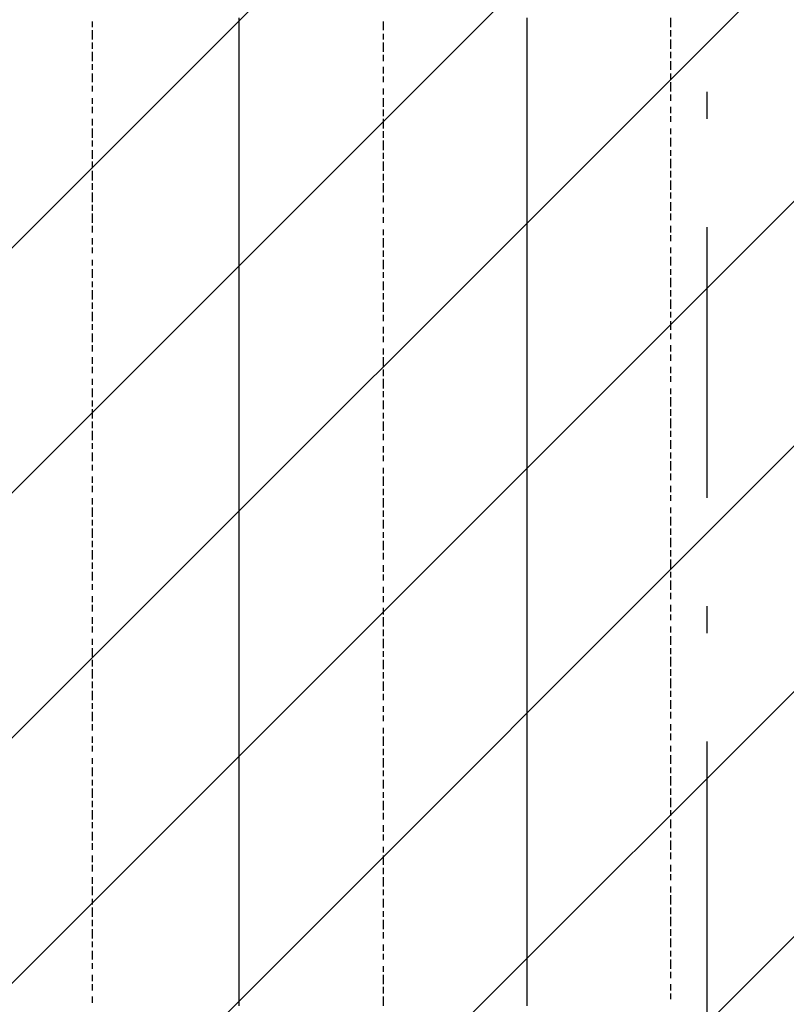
# Model space of a CAD drawing. Extents: x 997 to 109698, y 921 to 94021.
# Tile 365 of 656: x 7534 to 8595, y 54239 to 55602. Entities that reach past the tile are written whole.
import ezdxf

# ---------------------------------------------------------------- set-up
doc = ezdxf.new("R2010")
doc.units = 0
doc.header["$MEASUREMENT"] = 0
doc.layers.add('12', color=7, linetype='CONTINUOUS')
doc.layers.add('28', color=7, linetype='CONTINUOUS')

msp = doc.modelspace()

# ---------------------------------------------------------------- linework, layer by layer
at = {"layer": '12', "color": 5}
for p, q in [((7837.630503, 55595.563401), (7837.630503, 55604.563401)), ((8236.630503, 55595.563401), (8236.630503, 55604.563401)), ((7837.630503, 55587.563401), (7837.630503, 55595.563401)), ((8236.630503, 55587.563401), (8236.630503, 55595.563401)), ((7837.630503, 55574.563401), (7837.630503, 55587.563401)), ((8236.630503, 55574.563401), (8236.630503, 55587.563401)), ((7837.630503, 55565.563401), (7837.630503, 55574.563401)), ((7837.630503, 55557.563401), (7837.630503, 55565.563401)), ((8236.630503, 55565.563401), (8236.630503, 55574.563401)), ((8236.630503, 55557.563401), (8236.630503, 55565.563401)), ((7837.630503, 55544.563401), (7837.630503, 55557.563401)), ((8236.630503, 55544.563401), (8236.630503, 55557.563401)), ((7837.630503, 55536.563401), (7837.630503, 55544.563401)), ((7837.630503, 55527.563401), (7837.630503, 55536.563401)), ((8236.630503, 55536.563401), (8236.630503, 55544.563401)), ((8236.630503, 55527.563401), (8236.630503, 55536.563401)), ((7837.630503, 55515.563401), (7837.630503, 55527.563401)), ((8236.630503, 55515.563401), (8236.630503, 55527.563401)), ((7837.630503, 55506.563401), (7837.630503, 55515.563401)), ((8236.630503, 55506.563401), (8236.630503, 55515.563401)), ((7837.630503, 55493.563401), (7837.630503, 55506.563401)), ((8236.630503, 55493.563401), (8236.630503, 55506.563401)), ((7837.630503, 55485.563401), (7837.630503, 55493.563401)), ((7837.630503, 55477.563401), (7837.630503, 55485.563401)), ((8236.630503, 55485.563401), (8236.630503, 55493.563401)), ((8236.630503, 55477.563401), (8236.630503, 55485.563401)), ((7837.630503, 55464.563401), (7837.630503, 55477.563401)), ((8236.630503, 55464.563401), (8236.630503, 55477.563401)), ((7837.630503, 55455.563401), (7837.630503, 55464.563401)), ((7837.630503, 55447.563401), (7837.630503, 55455.563401)), ((8236.630503, 55455.563401), (8236.630503, 55464.563401)), ((8236.630503, 55447.563401), (8236.630503, 55455.563401)), ((7837.630503, 55434.563401), (7837.630503, 55447.563401)), ((8236.630503, 55434.563401), (8236.630503, 55447.563401)), ((7837.630503, 55426.563401), (7837.630503, 55434.563401)), ((7837.630503, 55417.563401), (7837.630503, 55426.563401)), ((8236.630503, 55426.563401), (8236.630503, 55434.563401)), ((8236.630503, 55417.563401), (8236.630503, 55426.563401)), ((7837.630503, 55405.563401), (7837.630503, 55417.563401)), ((8236.630503, 55405.563401), (8236.630503, 55417.563401)), ((7837.630503, 55396.563401), (7837.630503, 55405.563401)), ((8236.630503, 55396.563401), (8236.630503, 55405.563401)), ((7837.630503, 55383.563401), (7837.630503, 55396.563401)), ((8236.630503, 55383.563401), (8236.630503, 55396.563401)), ((7837.630503, 55375.563401), (7837.630503, 55383.563401)), ((7837.630503, 55366.563401), (7837.630503, 55375.563401)), ((8236.630503, 55375.563401), (8236.630503, 55383.563401)), ((8236.630503, 55366.563401), (8236.630503, 55375.563401)), ((7837.630503, 55354.563401), (7837.630503, 55366.563401)), ((8236.630503, 55354.563401), (8236.630503, 55366.563401)), ((7837.630503, 55345.563401), (7837.630503, 55354.563401)), ((7837.630503, 55337.563401), (7837.630503, 55345.563401)), ((8236.630503, 55345.563401), (8236.630503, 55354.563401)), ((8236.630503, 55337.563401), (8236.630503, 55345.563401)), ((7837.630503, 55324.563401), (7837.630503, 55337.563401)), ((8236.630503, 55324.563401), (8236.630503, 55337.563401)), ((7837.630503, 55316.563401), (7837.630503, 55324.563401)), ((8236.630503, 55316.563401), (8236.630503, 55324.563401)), ((7837.630503, 55307.563401), (7837.630503, 55316.563401)), ((7837.630503, 55295.563401), (7837.630503, 55307.563401)), ((8236.630503, 55307.563401), (8236.630503, 55316.563401)), ((8236.630503, 55295.563401), (8236.630503, 55307.563401)), ((7837.630503, 55286.563401), (7837.630503, 55295.563401)), ((8236.630503, 55286.563401), (8236.630503, 55295.563401)), ((7837.630503, 55273.563401), (7837.630503, 55286.563401)), ((8236.630503, 55273.563401), (8236.630503, 55286.563401)), ((7837.630503, 55265.563401), (7837.630503, 55273.563401)), ((7837.630503, 55256.563401), (7837.630503, 55265.563401)), ((8236.630503, 55265.563401), (8236.630503, 55273.563401)), ((8236.630503, 55256.563401), (8236.630503, 55265.563401)), ((7837.630503, 55244.563401), (7837.630503, 55256.563401)), ((8236.630503, 55244.563401), (8236.630503, 55256.563401)), ((7837.630503, 55235.563401), (7837.630503, 55244.563401)), ((7837.630503, 55227.563401), (7837.630503, 55235.563401)), ((8236.630503, 55235.563401), (8236.630503, 55244.563401)), ((8236.630503, 55227.563401), (8236.630503, 55235.563401)), ((7837.630503, 55214.563401), (7837.630503, 55227.563401)), ((8236.630503, 55214.563401), (8236.630503, 55227.563401)), ((7837.630503, 55206.563401), (7837.630503, 55214.563401)), ((8236.630503, 55206.563401), (8236.630503, 55214.563401)), ((7837.630503, 55197.563401), (7837.630503, 55206.563401)), ((7837.630503, 55184.563401), (7837.630503, 55197.563401)), ((8236.630503, 55197.563401), (8236.630503, 55206.563401)), ((8236.630503, 55184.563401), (8236.630503, 55197.563401)), ((7837.630503, 55176.563401), (7837.630503, 55184.563401)), ((8236.630503, 55176.563401), (8236.630503, 55184.563401)), ((7837.630503, 55167.563401), (7837.630503, 55176.563401)), ((7837.630503, 55155.563401), (7837.630503, 55167.563401)), ((8236.630503, 55163.563401), (8236.630503, 55176.563401)), ((7837.630503, 55146.563401), (7837.630503, 55155.563401)), ((8236.630503, 55155.563401), (8236.630503, 55163.563401)), ((8236.630503, 55146.563401), (8236.630503, 55155.563401)), ((7837.630503, 55134.563401), (7837.630503, 55146.563401)), ((8236.630503, 55134.563401), (8236.630503, 55146.563401)), ((7837.630503, 55125.563401), (7837.630503, 55134.563401)), ((8236.630503, 55125.563401), (8236.630503, 55134.563401)), ((7837.630503, 55117.563401), (7837.630503, 55125.563401)), ((7837.630503, 55104.563401), (7837.630503, 55117.563401)), ((8236.630503, 55117.563401), (8236.630503, 55125.563401)), ((8236.630503, 55104.563401), (8236.630503, 55117.563401)), ((7837.630503, 55096.563401), (7837.630503, 55104.563401)), ((8236.630503, 55096.563401), (8236.630503, 55104.563401)), ((7837.630503, 55087.563401), (7837.630503, 55096.563401)), ((7837.630503, 55074.563401), (7837.630503, 55087.563401)), ((8236.630503, 55087.563401), (8236.630503, 55096.563401)), ((8236.630503, 55074.563401), (8236.630503, 55087.563401)), ((7837.630503, 55066.563401), (7837.630503, 55074.563401)), ((8236.630503, 55066.563401), (8236.630503, 55074.563401)), ((7837.630503, 55057.563401), (7837.630503, 55066.563401)), ((8236.630503, 55053.563401), (8236.630503, 55066.563401)), ((7837.630503, 55045.563401), (7837.630503, 55057.563401)), ((7837.630503, 55036.563401), (7837.630503, 55045.563401)), ((8236.630503, 55045.563401), (8236.630503, 55053.563401)), ((8236.630503, 55036.563401), (8236.630503, 55045.563401)), ((7837.630503, 55024.563401), (7837.630503, 55036.563401)), ((8236.630503, 55024.563401), (8236.630503, 55036.563401)), ((7837.630503, 55015.563401), (7837.630503, 55024.563401)), ((8236.630503, 55015.563401), (8236.630503, 55024.563401)), ((7837.630503, 55007.563401), (7837.630503, 55015.563401)), ((7837.630503, 54994.563401), (7837.630503, 55007.563401)), ((8236.630503, 55007.563401), (8236.630503, 55015.563401)), ((8236.630503, 54994.563401), (8236.630503, 55007.563401)), ((7837.630503, 54985.563401), (7837.630503, 54994.563401)), ((8236.630503, 54985.563401), (8236.630503, 54994.563401)), ((7837.630503, 54977.563401), (7837.630503, 54985.563401)), ((7837.630503, 54964.563401), (7837.630503, 54977.563401)), ((8236.630503, 54977.563401), (8236.630503, 54985.563401)), ((8236.630503, 54964.563401), (8236.630503, 54977.563401)), ((7837.630503, 54956.563401), (7837.630503, 54964.563401)), ((8236.630503, 54956.563401), (8236.630503, 54964.563401)), ((7837.630503, 54947.563401), (7837.630503, 54956.563401)), ((8236.630503, 54947.563401), (8236.630503, 54956.563401)), ((7837.630503, 54935.563401), (7837.630503, 54947.563401)), ((7837.630503, 54926.563401), (7837.630503, 54935.563401)), ((8236.630503, 54935.563401), (8236.630503, 54947.563401)), ((8236.630503, 54926.563401), (8236.630503, 54935.563401)), ((7837.630503, 54913.563401), (7837.630503, 54926.563401)), ((8236.630503, 54913.563401), (8236.630503, 54926.563401)), ((7837.630503, 54905.563401), (7837.630503, 54913.563401)), ((8236.630503, 54905.563401), (8236.630503, 54913.563401)), ((7837.630503, 54897.563401), (7837.630503, 54905.563401)), ((7837.630503, 54884.563401), (7837.630503, 54897.563401)), ((8236.630503, 54897.563401), (8236.630503, 54905.563401)), ((8236.630503, 54884.563401), (8236.630503, 54897.563401)), ((7837.630503, 54875.563401), (7837.630503, 54884.563401)), ((8236.630503, 54875.563401), (8236.630503, 54884.563401)), ((7837.630503, 54867.563401), (7837.630503, 54875.563401)), ((7837.630503, 54854.563401), (7837.630503, 54867.563401)), ((8236.630503, 54867.563401), (8236.630503, 54875.563401)), ((8236.630503, 54854.563401), (8236.630503, 54867.563401)), ((7837.630503, 54846.563401), (7837.630503, 54854.563401)), ((8236.630503, 54846.563401), (8236.630503, 54854.563401)), ((7837.630503, 54837.563401), (7837.630503, 54846.563401)), ((8236.630503, 54837.563401), (8236.630503, 54846.563401)), ((7837.630503, 54825.563401), (7837.630503, 54837.563401)), ((8236.630503, 54825.563401), (8236.630503, 54837.563401)), ((7837.630503, 54816.563401), (7837.630503, 54825.563401)), ((7837.630503, 54803.563401), (7837.630503, 54816.563401)), ((8236.630503, 54816.563401), (8236.630503, 54825.563401)), ((8236.630503, 54803.563401), (8236.630503, 54816.563401)), ((7837.630503, 54795.563401), (7837.630503, 54803.563401)), ((8236.630503, 54795.563401), (8236.630503, 54803.563401)), ((7837.630503, 54787.563401), (7837.630503, 54795.563401)), ((7837.630503, 54774.563401), (7837.630503, 54787.563401)), ((8236.630503, 54787.563401), (8236.630503, 54795.563401)), ((8236.630503, 54774.563401), (8236.630503, 54787.563401)), ((7837.630503, 54765.563401), (7837.630503, 54774.563401)), ((8236.630503, 54765.563401), (8236.630503, 54774.563401)), ((7837.630503, 54757.563401), (7837.630503, 54765.563401)), ((8236.630503, 54757.563401), (8236.630503, 54765.563401)), ((7837.630503, 54744.563401), (7837.630503, 54757.563401)), ((7837.630503, 54736.563401), (7837.630503, 54744.563401)), ((8236.630503, 54744.563401), (8236.630503, 54757.563401)), ((8236.630503, 54736.563401), (8236.630503, 54744.563401)), ((7837.630503, 54727.563401), (7837.630503, 54736.563401)), ((8236.630503, 54727.563401), (8236.630503, 54736.563401)), ((7837.630503, 54715.563401), (7837.630503, 54727.563401)), ((8236.630503, 54715.563401), (8236.630503, 54727.563401)), ((7837.630503, 54706.563401), (7837.630503, 54715.563401)), ((7837.630503, 54693.563401), (7837.630503, 54706.563401)), ((8236.630503, 54706.563401), (8236.630503, 54715.563401)), ((8236.630503, 54693.563401), (8236.630503, 54706.563401)), ((7837.630503, 54685.563401), (7837.630503, 54693.563401)), ((8236.630503, 54685.563401), (8236.630503, 54693.563401)), ((7837.630503, 54676.563401), (7837.630503, 54685.563401)), ((7837.630503, 54664.563401), (7837.630503, 54676.563401)), ((8236.630503, 54676.563401), (8236.630503, 54685.563401)), ((8236.630503, 54664.563401), (8236.630503, 54676.563401)), ((7837.630503, 54655.563401), (7837.630503, 54664.563401)), ((8236.630503, 54655.563401), (8236.630503, 54664.563401)), ((7837.630503, 54647.563401), (7837.630503, 54655.563401)), ((8236.630503, 54647.563401), (8236.630503, 54655.563401)), ((7837.630503, 54634.563401), (7837.630503, 54647.563401)), ((8236.630503, 54634.563401), (8236.630503, 54647.563401)), ((7837.630503, 54626.563401), (7837.630503, 54634.563401)), ((7837.630503, 54617.563401), (7837.630503, 54626.563401)), ((8236.630503, 54626.563401), (8236.630503, 54634.563401)), ((8236.630503, 54617.563401), (8236.630503, 54626.563401)), ((7837.630503, 54604.563401), (7837.630503, 54617.563401)), ((8236.630503, 54604.563401), (8236.630503, 54617.563401)), ((7837.630503, 54596.563401), (7837.630503, 54604.563401)), ((7837.630503, 54588.563401), (7837.630503, 54596.563401)), ((8236.630503, 54596.563401), (8236.630503, 54604.563401)), ((8236.630503, 54583.563401), (8236.630503, 54596.563401)), ((7837.630503, 54575.563401), (7837.630503, 54588.563401)), ((8236.630503, 54575.563401), (8236.630503, 54583.563401)), ((7837.630503, 54566.563401), (7837.630503, 54575.563401)), ((8236.630503, 54566.563401), (8236.630503, 54575.563401)), ((7837.630503, 54554.563401), (7837.630503, 54566.563401)), ((7837.630503, 54545.563401), (7837.630503, 54554.563401)), ((8236.630503, 54554.563401), (8236.630503, 54566.563401)), ((8236.630503, 54545.563401), (8236.630503, 54554.563401)), ((7837.630503, 54537.563401), (7837.630503, 54545.563401)), ((8236.630503, 54537.563401), (8236.630503, 54545.563401)), ((7837.630503, 54524.563401), (7837.630503, 54537.563401)), ((8236.630503, 54524.563401), (8236.630503, 54537.563401)), ((7837.630503, 54516.563401), (7837.630503, 54524.563401)), ((7837.630503, 54507.563401), (7837.630503, 54516.563401)), ((8236.630503, 54516.563401), (8236.630503, 54524.563401)), ((8236.630503, 54507.563401), (8236.630503, 54516.563401)), ((7837.630503, 54494.563401), (7837.630503, 54507.563401)), ((8236.630503, 54494.563401), (8236.630503, 54507.563401)), ((7837.630503, 54486.563401), (7837.630503, 54494.563401)), ((7837.630503, 54477.563401), (7837.630503, 54486.563401)), ((8236.630503, 54486.563401), (8236.630503, 54494.563401)), ((8236.630503, 54473.563401), (8236.630503, 54486.563401)), ((7837.630503, 54465.563401), (7837.630503, 54477.563401)), ((8236.630503, 54465.563401), (8236.630503, 54473.563401)), ((7837.630503, 54456.563401), (7837.630503, 54465.563401)), ((8236.630503, 54456.563401), (8236.630503, 54465.563401)), ((7837.630503, 54444.563401), (7837.630503, 54456.563401)), ((7837.630503, 54435.563401), (7837.630503, 54444.563401)), ((8236.630503, 54444.563401), (8236.630503, 54456.563401)), ((8236.630503, 54435.563401), (8236.630503, 54444.563401)), ((7837.630503, 54427.563401), (7837.630503, 54435.563401)), ((8236.630503, 54427.563401), (8236.630503, 54435.563401)), ((7837.630503, 54414.563401), (7837.630503, 54427.563401)), ((8236.630503, 54414.563401), (8236.630503, 54427.563401)), ((7837.630503, 54405.563401), (7837.630503, 54414.563401)), ((7837.630503, 54397.563401), (7837.630503, 54405.563401)), ((8236.630503, 54405.563401), (8236.630503, 54414.563401)), ((8236.630503, 54397.563401), (8236.630503, 54405.563401)), ((7837.630503, 54384.563401), (7837.630503, 54397.563401)), ((8236.630503, 54384.563401), (8236.630503, 54397.563401)), ((7837.630503, 54376.563401), (7837.630503, 54384.563401)), ((7837.630503, 54367.563401), (7837.630503, 54376.563401)), ((8236.630503, 54376.563401), (8236.630503, 54384.563401)), ((8236.630503, 54367.563401), (8236.630503, 54376.563401)), ((7837.630503, 54355.563401), (7837.630503, 54367.563401)), ((8236.630503, 54355.563401), (8236.630503, 54367.563401)), ((7837.630503, 54346.563401), (7837.630503, 54355.563401)), ((8236.630503, 54346.563401), (8236.630503, 54355.563401)), ((7837.630503, 54333.563401), (7837.630503, 54346.563401)), ((8236.630503, 54333.563401), (8236.630503, 54346.563401)), ((7837.630503, 54325.563401), (7837.630503, 54333.563401)), ((7837.630503, 54317.563401), (7837.630503, 54325.563401)), ((8236.630503, 54325.563401), (8236.630503, 54333.563401)), ((8236.630503, 54317.563401), (8236.630503, 54325.563401)), ((7837.630503, 54304.563401), (7837.630503, 54317.563401)), ((8236.630503, 54304.563401), (8236.630503, 54317.563401)), ((7837.630503, 54295.563401), (7837.630503, 54304.563401)), ((7837.630503, 54287.563401), (7837.630503, 54295.563401)), ((8236.630503, 54295.563401), (8236.630503, 54304.563401)), ((8236.630503, 54287.563401), (8236.630503, 54295.563401)), ((7837.630503, 54274.563401), (7837.630503, 54287.563401)), ((8236.630503, 54274.563401), (8236.630503, 54287.563401)), ((7837.630503, 54266.563401), (7837.630503, 54274.563401)), ((8236.630503, 54266.563401), (8236.630503, 54274.563401)), ((7837.630503, 54257.563401), (7837.630503, 54266.563401)), ((7837.630503, 54245.563401), (7837.630503, 54257.563401)), ((8236.630503, 54257.563401), (8236.630503, 54266.563401)), ((8236.630503, 54245.563401), (8236.630503, 54257.563401)), ((7837.630503, 54236.563401), (7837.630503, 54245.563401)), ((8236.630503, 54236.563401), (8236.630503, 54245.563401))]:
    msp.add_line(p, q, dxfattribs=at)
at = {"layer": '12', "color": 1}
for p, q in [((8435.630503, 55591.563401), (8435.630503, 55604.563401)), ((7634.630503, 55591.563401), (7634.630503, 55599.563401)), ((8037.630503, 55587.563401), (8037.630503, 55599.563401)), ((7634.630503, 55574.563401), (7634.630503, 55587.563401)), ((8037.630503, 55574.563401), (8037.630503, 55582.563401)), ((8435.630503, 55578.563401), (8435.630503, 55587.563401)), ((7634.630503, 55561.563401), (7634.630503, 55570.563401)), ((8037.630503, 55557.563401), (8037.630503, 55570.563401)), ((8435.630503, 55561.563401), (8435.630503, 55574.563401)), ((7634.630503, 55544.563401), (7634.630503, 55557.563401)), ((8037.630503, 55544.563401), (8037.630503, 55553.563401)), ((8435.630503, 55548.563401), (8435.630503, 55557.563401)), ((7634.630503, 55532.563401), (7634.630503, 55540.563401)), ((8037.630503, 55527.563401), (8037.630503, 55536.563401)), ((8435.630503, 55532.563401), (8435.630503, 55544.563401)), ((7634.630503, 55515.563401), (7634.630503, 55527.563401)), ((8037.630503, 55515.563401), (8037.630503, 55523.563401)), ((8435.630503, 55519.563401), (8435.630503, 55527.563401)), ((7634.630503, 55502.563401), (7634.630503, 55510.563401)), ((8435.630503, 55502.563401), (8435.630503, 55515.563401)), ((8037.630503, 55498.563401), (8037.630503, 55506.563401)), ((8435.630503, 55489.563401), (8435.630503, 55498.563401)), ((7634.630503, 55485.563401), (7634.630503, 55493.563401)), ((7634.630503, 55472.563401), (7634.630503, 55481.563401)), ((8037.630503, 55481.563401), (8037.630503, 55493.563401)), ((8435.630503, 55472.563401), (8435.630503, 55481.563401)), ((8037.630503, 55468.563401), (8037.630503, 55477.563401)), ((8435.630503, 55460.563401), (8435.630503, 55468.563401)), ((7634.630503, 55455.563401), (7634.630503, 55464.563401)), ((8037.630503, 55451.563401), (8037.630503, 55464.563401)), ((7634.630503, 55438.563401), (7634.630503, 55451.563401)), ((8037.630503, 55438.563401), (8037.630503, 55447.563401)), ((8435.630503, 55443.563401), (8435.630503, 55451.563401)), ((7634.630503, 55426.563401), (7634.630503, 55434.563401)), ((8037.630503, 55421.563401), (8037.630503, 55434.563401)), ((8435.630503, 55426.563401), (8435.630503, 55438.563401)), ((7634.630503, 55409.563401), (7634.630503, 55421.563401)), ((8037.630503, 55409.563401), (8037.630503, 55417.563401)), ((8435.630503, 55413.563401), (8435.630503, 55421.563401)), ((7634.630503, 55396.563401), (7634.630503, 55405.563401)), ((8037.630503, 55392.563401), (8037.630503, 55405.563401)), ((8435.630503, 55396.563401), (8435.630503, 55409.563401)), ((7634.630503, 55379.563401), (7634.630503, 55392.563401)), ((8037.630503, 55379.563401), (8037.630503, 55388.563401)), ((8435.630503, 55383.563401), (8435.630503, 55392.563401)), ((7634.630503, 55366.563401), (7634.630503, 55375.563401)), ((8037.630503, 55362.563401), (8037.630503, 55375.563401)), ((8435.630503, 55366.563401), (8435.630503, 55379.563401)), ((7634.630503, 55349.563401), (7634.630503, 55362.563401)), ((8037.630503, 55349.563401), (8037.630503, 55358.563401)), ((8435.630503, 55354.563401), (8435.630503, 55362.563401)), ((7634.630503, 55337.563401), (7634.630503, 55345.563401)), ((8435.630503, 55337.563401), (8435.630503, 55349.563401)), ((7634.630503, 55320.563401), (7634.630503, 55333.563401)), ((8037.630503, 55333.563401), (8037.630503, 55341.563401)), ((8435.630503, 55324.563401), (8435.630503, 55333.563401)), ((8037.630503, 55320.563401), (8037.630503, 55328.563401)), ((7634.630503, 55307.563401), (7634.630503, 55316.563401)), ((8037.630503, 55303.563401), (8037.630503, 55311.563401)), ((8435.630503, 55307.563401), (8435.630503, 55316.563401)), ((8435.630503, 55295.563401), (8435.630503, 55303.563401)), ((7634.630503, 55290.563401), (7634.630503, 55299.563401)), ((8037.630503, 55286.563401), (8037.630503, 55299.563401)), ((7634.630503, 55278.563401), (7634.630503, 55286.563401)), ((8037.630503, 55273.563401), (8037.630503, 55282.563401)), ((8435.630503, 55278.563401), (8435.630503, 55286.563401)), ((7634.630503, 55261.563401), (7634.630503, 55269.563401)), ((8037.630503, 55256.563401), (8037.630503, 55269.563401)), ((8435.630503, 55261.563401), (8435.630503, 55273.563401)), ((7634.630503, 55244.563401), (7634.630503, 55256.563401)), ((8037.630503, 55244.563401), (8037.630503, 55252.563401)), ((8435.630503, 55248.563401), (8435.630503, 55256.563401)), ((7634.630503, 55231.563401), (7634.630503, 55239.563401)), ((8037.630503, 55227.563401), (8037.630503, 55239.563401)), ((8435.630503, 55231.563401), (8435.630503, 55244.563401)), ((7634.630503, 55214.563401), (7634.630503, 55227.563401)), ((8037.630503, 55214.563401), (8037.630503, 55223.563401)), ((8435.630503, 55218.563401), (8435.630503, 55227.563401)), ((7634.630503, 55201.563401), (7634.630503, 55210.563401)), ((8037.630503, 55197.563401), (8037.630503, 55210.563401)), ((8435.630503, 55201.563401), (8435.630503, 55214.563401)), ((7634.630503, 55184.563401), (7634.630503, 55197.563401)), ((8435.630503, 55189.563401), (8435.630503, 55197.563401)), ((8037.630503, 55184.563401), (8037.630503, 55193.563401)), ((8435.630503, 55172.563401), (8435.630503, 55184.563401)), ((7634.630503, 55172.563401), (7634.630503, 55180.563401)), ((7634.630503, 55155.563401), (7634.630503, 55167.563401)), ((8037.630503, 55167.563401), (8037.630503, 55176.563401)), ((8435.630503, 55159.563401), (8435.630503, 55167.563401)), ((8037.630503, 55155.563401), (8037.630503, 55163.563401)), ((7634.630503, 55142.563401), (7634.630503, 55151.563401)), ((8037.630503, 55138.563401), (8037.630503, 55146.563401)), ((8435.630503, 55142.563401), (8435.630503, 55151.563401)), ((7634.630503, 55125.563401), (7634.630503, 55134.563401)), ((8037.630503, 55121.563401), (8037.630503, 55134.563401)), ((8435.630503, 55129.563401), (8435.630503, 55138.563401)), ((7634.630503, 55112.563401), (7634.630503, 55121.563401)), ((8037.630503, 55108.563401), (8037.630503, 55117.563401)), ((8435.630503, 55112.563401), (8435.630503, 55121.563401)), ((7634.630503, 55096.563401), (7634.630503, 55104.563401)), ((8037.630503, 55091.563401), (8037.630503, 55104.563401)), ((8435.630503, 55100.563401), (8435.630503, 55108.563401)), ((7634.630503, 55079.563401), (7634.630503, 55091.563401)), ((8037.630503, 55079.563401), (8037.630503, 55087.563401)), ((8435.630503, 55083.563401), (8435.630503, 55091.563401)), ((7634.630503, 55066.563401), (7634.630503, 55074.563401)), ((8037.630503, 55062.563401), (8037.630503, 55074.563401)), ((8435.630503, 55066.563401), (8435.630503, 55079.563401)), ((7634.630503, 55049.563401), (7634.630503, 55062.563401)), ((8435.630503, 55053.563401), (8435.630503, 55062.563401)), ((7634.630503, 55036.563401), (7634.630503, 55045.563401)), ((8037.630503, 55049.563401), (8037.630503, 55057.563401)), ((8037.630503, 55032.563401), (8037.630503, 55045.563401)), ((8435.630503, 55036.563401), (8435.630503, 55049.563401)), ((7634.630503, 55019.563401), (7634.630503, 55032.563401)), ((8435.630503, 55024.563401), (8435.630503, 55032.563401)), ((8037.630503, 55019.563401), (8037.630503, 55028.563401)), ((8435.630503, 55007.563401), (8435.630503, 55019.563401)), ((7634.630503, 55007.563401), (7634.630503, 55015.563401)), ((8037.630503, 55002.563401), (8037.630503, 55011.563401)), ((7634.630503, 54990.563401), (7634.630503, 55002.563401)), ((8037.630503, 54990.563401), (8037.630503, 54998.563401)), ((8435.630503, 54994.563401), (8435.630503, 55002.563401)), ((8435.630503, 54977.563401), (8435.630503, 54990.563401)), ((7634.630503, 54977.563401), (7634.630503, 54985.563401)), ((8037.630503, 54973.563401), (8037.630503, 54981.563401)), ((7634.630503, 54960.563401), (7634.630503, 54969.563401)), ((8037.630503, 54956.563401), (8037.630503, 54969.563401)), ((8435.630503, 54964.563401), (8435.630503, 54973.563401)), ((7634.630503, 54947.563401), (7634.630503, 54956.563401)), ((8037.630503, 54943.563401), (8037.630503, 54952.563401)), ((8435.630503, 54947.563401), (8435.630503, 54956.563401)), ((7634.630503, 54930.563401), (7634.630503, 54939.563401)), ((8037.630503, 54926.563401), (8037.630503, 54939.563401)), ((8435.630503, 54935.563401), (8435.630503, 54943.563401)), ((7634.630503, 54913.563401), (7634.630503, 54926.563401)), ((8037.630503, 54913.563401), (8037.630503, 54922.563401)), ((8435.630503, 54918.563401), (8435.630503, 54926.563401)), ((7634.630503, 54901.563401), (7634.630503, 54909.563401)), ((8037.630503, 54897.563401), (8037.630503, 54909.563401)), ((8435.630503, 54901.563401), (8435.630503, 54913.563401)), ((7634.630503, 54884.563401), (7634.630503, 54897.563401)), ((8435.630503, 54888.563401), (8435.630503, 54897.563401)), ((8037.630503, 54884.563401), (8037.630503, 54892.563401)), ((8435.630503, 54871.563401), (8435.630503, 54884.563401)), ((7634.630503, 54871.563401), (7634.630503, 54880.563401)), ((7634.630503, 54854.563401), (7634.630503, 54867.563401)), ((8037.630503, 54867.563401), (8037.630503, 54880.563401)), ((8435.630503, 54858.563401), (8435.630503, 54867.563401)), ((8037.630503, 54854.563401), (8037.630503, 54863.563401)), ((8435.630503, 54841.563401), (8435.630503, 54854.563401)), ((7634.630503, 54841.563401), (7634.630503, 54850.563401)), ((8037.630503, 54837.563401), (8037.630503, 54846.563401)), ((7634.630503, 54825.563401), (7634.630503, 54837.563401)), ((8037.630503, 54825.563401), (8037.630503, 54833.563401)), ((8435.630503, 54829.563401), (8435.630503, 54837.563401)), ((7634.630503, 54812.563401), (7634.630503, 54820.563401)), ((8037.630503, 54808.563401), (8037.630503, 54816.563401)), ((8435.630503, 54812.563401), (8435.630503, 54825.563401)), ((7634.630503, 54795.563401), (7634.630503, 54803.563401)), ((8037.630503, 54795.563401), (8037.630503, 54803.563401)), ((8435.630503, 54799.563401), (8435.630503, 54808.563401)), ((7634.630503, 54782.563401), (7634.630503, 54791.563401)), ((8037.630503, 54778.563401), (8037.630503, 54787.563401)), ((8435.630503, 54782.563401), (8435.630503, 54791.563401)), ((7634.630503, 54765.563401), (7634.630503, 54774.563401)), ((8037.630503, 54761.563401), (8037.630503, 54774.563401)), ((8435.630503, 54770.563401), (8435.630503, 54778.563401)), ((7634.630503, 54753.563401), (7634.630503, 54761.563401)), ((8435.630503, 54753.563401), (8435.630503, 54761.563401)), ((7634.630503, 54736.563401), (7634.630503, 54744.563401)), ((8037.630503, 54748.563401), (8037.630503, 54757.563401)), ((8037.630503, 54731.563401), (8037.630503, 54744.563401)), ((8435.630503, 54736.563401), (8435.630503, 54748.563401)), ((7634.630503, 54719.563401), (7634.630503, 54731.563401)), ((8435.630503, 54723.563401), (8435.630503, 54731.563401)), ((8037.630503, 54719.563401), (8037.630503, 54727.563401)), ((8435.630503, 54706.563401), (8435.630503, 54719.563401)), ((7634.630503, 54706.563401), (7634.630503, 54715.563401)), ((8037.630503, 54702.563401), (8037.630503, 54715.563401)), ((7634.630503, 54689.563401), (7634.630503, 54702.563401)), ((8037.630503, 54689.563401), (8037.630503, 54698.563401)), ((8435.630503, 54693.563401), (8435.630503, 54702.563401)), ((7634.630503, 54676.563401), (7634.630503, 54685.563401)), ((8037.630503, 54672.563401), (8037.630503, 54685.563401)), ((8435.630503, 54676.563401), (8435.630503, 54689.563401)), ((7634.630503, 54659.563401), (7634.630503, 54672.563401)), ((8037.630503, 54659.563401), (8037.630503, 54668.563401)), ((8435.630503, 54664.563401), (8435.630503, 54672.563401)), ((7634.630503, 54647.563401), (7634.630503, 54655.563401)), ((8037.630503, 54643.563401), (8037.630503, 54651.563401)), ((8435.630503, 54647.563401), (8435.630503, 54659.563401)), ((7634.630503, 54630.563401), (7634.630503, 54643.563401)), ((8037.630503, 54630.563401), (8037.630503, 54638.563401)), ((8435.630503, 54634.563401), (8435.630503, 54643.563401)), ((7634.630503, 54617.563401), (7634.630503, 54626.563401)), ((8435.630503, 54617.563401), (8435.630503, 54626.563401)), ((7634.630503, 54600.563401), (7634.630503, 54609.563401)), ((8037.630503, 54613.563401), (8037.630503, 54621.563401)), ((8037.630503, 54596.563401), (8037.630503, 54609.563401)), ((8435.630503, 54604.563401), (8435.630503, 54613.563401)), ((7634.630503, 54588.563401), (7634.630503, 54596.563401)), ((8435.630503, 54588.563401), (8435.630503, 54596.563401)), ((8037.630503, 54583.563401), (8037.630503, 54592.563401)), ((8435.630503, 54571.563401), (8435.630503, 54583.563401)), ((7634.630503, 54571.563401), (7634.630503, 54579.563401)), ((8037.630503, 54566.563401), (8037.630503, 54579.563401)), ((7634.630503, 54554.563401), (7634.630503, 54566.563401)), ((8037.630503, 54554.563401), (8037.630503, 54562.563401)), ((8435.630503, 54558.563401), (8435.630503, 54566.563401)), ((8435.630503, 54541.563401), (8435.630503, 54554.563401)), ((7634.630503, 54541.563401), (7634.630503, 54549.563401)), ((8037.630503, 54537.563401), (8037.630503, 54549.563401)), ((7634.630503, 54524.563401), (7634.630503, 54537.563401)), ((8037.630503, 54524.563401), (8037.630503, 54532.563401)), ((8435.630503, 54528.563401), (8435.630503, 54537.563401)), ((7634.630503, 54511.563401), (7634.630503, 54520.563401)), ((8037.630503, 54507.563401), (8037.630503, 54520.563401)), ((8435.630503, 54511.563401), (8435.630503, 54524.563401)), ((7634.630503, 54494.563401), (7634.630503, 54507.563401)), ((8037.630503, 54494.563401), (8037.630503, 54503.563401)), ((8435.630503, 54499.563401), (8435.630503, 54507.563401)), ((7634.630503, 54482.563401), (7634.630503, 54490.563401)), ((8037.630503, 54477.563401), (8037.630503, 54486.563401)), ((8435.630503, 54482.563401), (8435.630503, 54494.563401)), ((7634.630503, 54465.563401), (7634.630503, 54477.563401)), ((8037.630503, 54465.563401), (8037.630503, 54473.563401)), ((8435.630503, 54469.563401), (8435.630503, 54477.563401)), ((7634.630503, 54452.563401), (7634.630503, 54461.563401)), ((8435.630503, 54452.563401), (8435.630503, 54465.563401)), ((7634.630503, 54435.563401), (7634.630503, 54444.563401)), ((8037.630503, 54448.563401), (8037.630503, 54456.563401)), ((8037.630503, 54431.563401), (8037.630503, 54444.563401)), ((8435.630503, 54439.563401), (8435.630503, 54448.563401)), ((7634.630503, 54422.563401), (7634.630503, 54431.563401)), ((8435.630503, 54422.563401), (8435.630503, 54431.563401)), ((8037.630503, 54418.563401), (8037.630503, 54427.563401)), ((8435.630503, 54410.563401), (8435.630503, 54418.563401)), ((7634.630503, 54405.563401), (7634.630503, 54414.563401)), ((8037.630503, 54401.563401), (8037.630503, 54414.563401)), ((7634.630503, 54389.563401), (7634.630503, 54401.563401)), ((8037.630503, 54389.563401), (8037.630503, 54397.563401)), ((8435.630503, 54393.563401), (8435.630503, 54401.563401)), ((7634.630503, 54376.563401), (7634.630503, 54384.563401)), ((8037.630503, 54372.563401), (8037.630503, 54384.563401)), ((8435.630503, 54376.563401), (8435.630503, 54389.563401)), ((7634.630503, 54359.563401), (7634.630503, 54372.563401)), ((8037.630503, 54359.563401), (8037.630503, 54367.563401)), ((8435.630503, 54363.563401), (8435.630503, 54372.563401)), ((7634.630503, 54346.563401), (7634.630503, 54355.563401)), ((8037.630503, 54342.563401), (8037.630503, 54355.563401)), ((8435.630503, 54346.563401), (8435.630503, 54359.563401)), ((7634.630503, 54329.563401), (7634.630503, 54342.563401)), ((8037.630503, 54329.563401), (8037.630503, 54338.563401)), ((8435.630503, 54333.563401), (8435.630503, 54342.563401)), ((7634.630503, 54317.563401), (7634.630503, 54325.563401)), ((8435.630503, 54317.563401), (8435.630503, 54329.563401)), ((7634.630503, 54300.563401), (7634.630503, 54312.563401)), ((8037.630503, 54312.563401), (8037.630503, 54321.563401)), ((8037.630503, 54300.563401), (8037.630503, 54308.563401)), ((8435.630503, 54304.563401), (8435.630503, 54312.563401)), ((7634.630503, 54287.563401), (7634.630503, 54295.563401)), ((8435.630503, 54287.563401), (8435.630503, 54300.563401)), ((8037.630503, 54283.563401), (8037.630503, 54291.563401)), ((8435.630503, 54274.563401), (8435.630503, 54283.563401)), ((7634.630503, 54270.563401), (7634.630503, 54279.563401)), ((8037.630503, 54266.563401), (8037.630503, 54279.563401)), ((7634.630503, 54257.563401), (7634.630503, 54266.563401)), ((8037.630503, 54253.563401), (8037.630503, 54262.563401)), ((8435.630503, 54257.563401), (8435.630503, 54266.563401)), ((7634.630503, 54240.563401), (7634.630503, 54249.563401)), ((8037.630503, 54236.563401), (8037.630503, 54249.563401)), ((8435.630503, 54245.563401), (8435.630503, 54253.563401))]:
    msp.add_line(p, q, dxfattribs=at)
at = {"layer": '28', "color": 2}
for p, q in [((10923.006235, 58685.955237), (6572.636205, 54335.585208)), ((11262.41749, 58685.955237), (6572.636205, 53996.173953)), ((11601.828745, 58685.955237), (6572.636205, 53656.762698)), ((11941.24, 58685.955237), (6572.636205, 53317.351443)), ((12280.651255, 58685.955237), (6572.636205, 52977.940188)), ((12620.06251, 58685.955237), (6572.636205, 52638.528933)), ((12959.473764, 58685.955237), (6572.636205, 52299.117678))]:
    msp.add_line(p, q, dxfattribs=at)
at = {"layer": '28', "color": 4, "linetype": 'Continuous'}
for p, q in [((8485.630503, 55464.813401), (8485.630503, 55502.313401)), ((8485.630503, 54752.313401), (8485.630503, 54789.813401))]:
    msp.add_line(p, q, dxfattribs=at)
at = {"layer": '28', "color": 4}
for p, q in [((8485.630503, 54939.813401), (8485.630503, 55314.813401)), ((8485.630503, 54227.313401), (8485.630503, 54602.313401))]:
    msp.add_line(p, q, dxfattribs=at)

doc.saveas('drawing.dxf')
